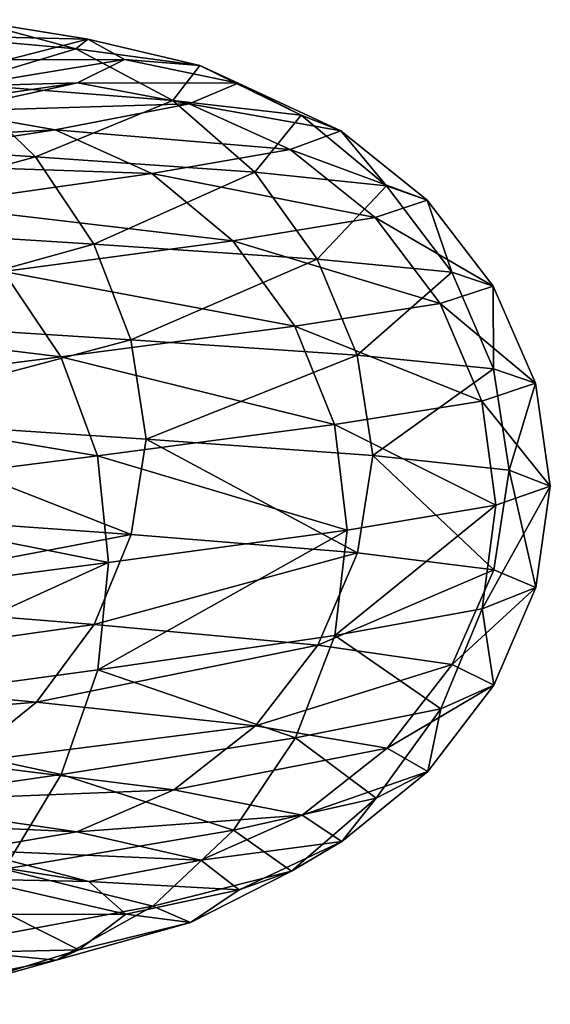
# Model space of a CAD drawing. Header units: metres. Extents: x -80 to 80, y -455 to 95.
# Tile 329 of 656: x 15.98 to 19, y -165.6 to -160. Entities that reach past the tile are written whole.
import ezdxf

# ---------------------------------------------------------------- set-up
doc = ezdxf.new("R2010")
doc.units = ezdxf.units.M
doc.layers.add('solid_501010_k_01_02', color=7, linetype='CONTINUOUS')

msp = doc.modelspace()

# ---------------------------------------------------------------- linework, layer by layer
at = {"layer": 'solid_501010_k_01_02'}
for points in [[(15.689639, -159.998779, 1134.106812), (16.30023, -160.164215, 1133.922974), (15.128102, -160.058014, 1131.197266)], [(15.689639, -159.998779, 1134.106812), (16.368422, -160.110397, 1136.886719), (16.30023, -160.164215, 1133.922974)], [(15.711555, -160.094162, 1136.990967), (16.368422, -160.110397, 1136.886719), (15.689639, -159.998779, 1134.106812)], [(15.128102, -160.058014, 1131.197266), (16.30023, -160.164215, 1133.922974), (15.6415, -160.363495, 1130.965088)], [(15.711555, -160.094162, 1136.990967), (15.912574, -160.227661, 1139.734863), (16.368422, -160.110397, 1136.886719)], [(15.912574, -160.227661, 1139.734863), (16.577845, -160.22583, 1139.741577), (16.368422, -160.110397, 1136.886719)], [(16.368422, -160.110397, 1136.886719), (17.005428, -160.260162, 1136.807373), (16.30023, -160.164215, 1133.922974)], [(16.368422, -160.110397, 1136.886719), (16.577845, -160.22583, 1139.741577), (17.005428, -160.260162, 1136.807373)], [(16.30023, -160.164215, 1133.922974), (16.853403, -160.457993, 1133.779907), (15.6415, -160.363495, 1130.965088)], [(16.30023, -160.164215, 1133.922974), (17.005428, -160.260162, 1136.807373), (16.853403, -160.457993, 1133.779907)], [(15.656108, -160.377289, 1142.475342), (16.310656, -160.358063, 1142.592773), (16.577845, -160.22583, 1139.741577)], [(15.912574, -160.227661, 1139.734863), (15.656108, -160.377289, 1142.475342), (16.577845, -160.22583, 1139.741577)], [(16.577845, -160.22583, 1139.741577), (16.310656, -160.358063, 1142.592773), (17.223, -160.360123, 1139.769653)], [(16.577845, -160.22583, 1139.741577), (17.223, -160.360123, 1139.769653), (17.005428, -160.260162, 1136.807373)], [(17.005428, -160.260162, 1136.807373), (17.582535, -160.542099, 1136.759033), (16.853403, -160.457993, 1133.779907)], [(17.005428, -160.260162, 1136.807373), (17.223, -160.360123, 1139.769653), (17.582535, -160.542099, 1136.759033)], [(15.6415, -160.363495, 1130.965088), (16.072565, -160.779465, 1130.796143), (14.364773, -160.666885, 1128.155396)], [(14.952085, -160.554779, 1145.135986), (15.577198, -160.519318, 1145.360962), (16.310656, -160.358063, 1142.592773)], [(15.656108, -160.377289, 1142.475342), (14.952085, -160.554779, 1145.135986), (16.310656, -160.358063, 1142.592773)], [(16.310656, -160.358063, 1142.592773), (15.577198, -160.519318, 1145.360962), (16.945414, -160.477509, 1142.728394)], [(15.6415, -160.363495, 1130.965088), (16.853403, -160.457993, 1133.779907), (16.072565, -160.779465, 1130.796143)], [(16.310656, -160.358063, 1142.592773), (16.945414, -160.477509, 1142.728394), (17.223, -160.360123, 1139.769653)], [(17.223, -160.360123, 1139.769653), (16.945414, -160.477509, 1142.728394), (17.807489, -160.630463, 1139.818604)], [(17.223, -160.360123, 1139.769653), (17.807489, -160.630463, 1139.818604), (17.582535, -160.542099, 1136.759033)], [(15.577198, -160.519318, 1145.360962), (16.183413, -160.624985, 1145.600708), (16.945414, -160.477509, 1142.728394)], [(16.853403, -160.457993, 1133.779907), (17.317869, -160.86676, 1133.685913), (16.072565, -160.779465, 1130.796143)], [(16.945414, -160.477509, 1142.728394), (16.183413, -160.624985, 1145.600708), (17.520483, -160.736832, 1142.874512)], [(16.853403, -160.457993, 1133.779907), (17.582535, -160.542099, 1136.759033), (17.317869, -160.86676, 1133.685913)], [(16.945414, -160.477509, 1142.728394), (17.520483, -160.736832, 1142.874512), (17.807489, -160.630463, 1139.818604)], [(15.577198, -160.519318, 1145.360962), (14.394981, -160.720596, 1147.96814), (16.183413, -160.624985, 1145.600708)], [(17.582535, -160.542099, 1136.759033), (18.067093, -160.943741, 1136.744385), (17.317869, -160.86676, 1133.685913)], [(17.582535, -160.542099, 1136.759033), (17.807489, -160.630463, 1139.818604), (18.067093, -160.943741, 1136.744385)], [(14.364773, -160.666885, 1128.155396), (16.072565, -160.779465, 1130.796143), (14.659688, -161.165787, 1128.002441)], [(14.394981, -160.720596, 1147.96814), (14.955188, -160.813919, 1148.305908), (16.183413, -160.624985, 1145.600708)], [(16.183413, -160.624985, 1145.600708), (14.955188, -160.813919, 1148.305908), (16.732622, -160.874176, 1145.841187)], [(16.183413, -160.624985, 1145.600708), (16.732622, -160.874176, 1145.841187), (17.520483, -160.736832, 1142.874512)], [(17.807489, -160.630463, 1139.818604), (17.520483, -160.736832, 1142.874512), (18.298248, -161.025238, 1139.88562)], [(17.807489, -160.630463, 1139.818604), (18.298248, -161.025238, 1139.88562), (18.067093, -160.943741, 1136.744385)], [(16.072565, -160.779465, 1130.796143), (16.402542, -161.275742, 1130.695313), (14.659688, -161.165787, 1128.002441)], [(16.072565, -160.779465, 1130.796143), (17.317869, -160.86676, 1133.685913), (16.402542, -161.275742, 1130.695313)], [(17.520483, -160.736832, 1142.874512), (16.732622, -160.874176, 1145.841187), (18.003332, -161.125229, 1143.023193)], [(17.520483, -160.736832, 1142.874512), (18.003332, -161.125229, 1143.023193), (18.298248, -161.025238, 1139.88562)], [(14.955188, -160.813919, 1148.305908), (15.462716, -161.054153, 1148.63501), (16.732622, -160.874176, 1145.841187)], [(16.732622, -160.874176, 1145.841187), (15.462716, -161.054153, 1148.63501), (17.193758, -161.256851, 1146.068848)], [(17.317869, -160.86676, 1133.685913), (17.673412, -161.360535, 1133.642212), (16.402542, -161.275742, 1130.695313)], [(16.732622, -160.874176, 1145.841187), (17.193758, -161.256851, 1146.068848), (18.003332, -161.125229, 1143.023193)], [(17.317869, -160.86676, 1133.685913), (18.067093, -160.943741, 1136.744385), (17.673412, -161.360535, 1133.642212)], [(18.067093, -160.943741, 1136.744385), (18.438019, -161.435211, 1136.761475), (17.673412, -161.360535, 1133.642212)], [(18.067093, -160.943741, 1136.744385), (18.298248, -161.025238, 1139.88562), (18.438019, -161.435211, 1136.761475)], [(15.462716, -161.054153, 1148.63501), (15.888855, -161.431915, 1148.937012), (17.193758, -161.256851, 1146.068848)], [(18.298248, -161.025238, 1139.88562), (18.003332, -161.125229, 1143.023193), (18.67392, -161.514694, 1139.96521)], [(18.298248, -161.025238, 1139.88562), (18.67392, -161.514694, 1139.96521), (18.438019, -161.435211, 1136.761475)], [(18.003332, -161.125229, 1143.023193), (17.193758, -161.256851, 1146.068848), (18.372948, -161.613052, 1143.165161)], [(18.003332, -161.125229, 1143.023193), (18.372948, -161.613052, 1143.165161), (18.67392, -161.514694, 1139.96521)], [(14.659688, -161.165787, 1128.002441), (16.402542, -161.275742, 1130.695313), (14.848289, -161.709351, 1127.940674)], [(16.402542, -161.275742, 1130.695313), (16.613565, -161.821075, 1130.666504), (14.848289, -161.709351, 1127.940674)], [(17.193758, -161.256851, 1146.068848), (15.888855, -161.431915, 1148.937012), (17.546755, -161.743439, 1146.271362)], [(16.402542, -161.275742, 1130.695313), (17.673412, -161.360535, 1133.642212), (16.613565, -161.821075, 1130.666504)], [(17.193758, -161.256851, 1146.068848), (17.546755, -161.743439, 1146.271362), (18.372948, -161.613052, 1143.165161)], [(17.673412, -161.360535, 1133.642212), (17.900787, -161.90802, 1133.650024), (16.613565, -161.821075, 1130.666504)], [(17.673412, -161.360535, 1133.642212), (18.438019, -161.435211, 1136.761475), (17.900787, -161.90802, 1133.650024)], [(15.888855, -161.431915, 1148.937012), (14.129873, -161.660141, 1151.549194), (16.215059, -161.917725, 1149.196167)], [(15.888855, -161.431915, 1148.937012), (16.215059, -161.917725, 1149.196167), (17.546755, -161.743439, 1146.271362)], [(18.438019, -161.435211, 1136.761475), (18.67523, -161.985214, 1136.807983), (17.900787, -161.90802, 1133.650024)], [(18.438019, -161.435211, 1136.761475), (18.67392, -161.514694, 1139.96521), (18.67523, -161.985214, 1136.807983)], [(18.67392, -161.514694, 1139.96521), (18.372948, -161.613052, 1143.165161), (18.914165, -162.067505, 1140.051758)], [(18.67392, -161.514694, 1139.96521), (18.914165, -162.067505, 1140.051758), (18.67523, -161.985214, 1136.807983)], [(18.372948, -161.613052, 1143.165161), (17.546755, -161.743439, 1146.271362), (18.609322, -162.1689, 1143.291382)], [(18.372948, -161.613052, 1143.165161), (18.609322, -162.1689, 1143.291382), (18.914165, -162.067505, 1140.051758)], [(14.129873, -161.660141, 1151.549194), (14.419966, -162.145599, 1151.859741), (16.215059, -161.917725, 1149.196167)], [(14.848289, -161.709351, 1127.940674), (16.613565, -161.821075, 1130.666504), (14.929957, -162.267166, 1127.996948)], [(17.546755, -161.743439, 1146.271362), (16.215059, -161.917725, 1149.196167), (17.772499, -162.302475, 1146.436035)], [(17.546755, -161.743439, 1146.271362), (17.772499, -162.302475, 1146.436035), (18.609322, -162.1689, 1143.291382)], [(16.613565, -161.821075, 1130.666504), (16.701569, -162.384827, 1130.740234), (14.929957, -162.267166, 1127.996948)], [(16.613565, -161.821075, 1130.666504), (17.900787, -161.90802, 1133.650024), (16.701569, -162.384827, 1130.740234)], [(17.900787, -161.90802, 1133.650024), (17.989389, -162.478287, 1133.73645), (16.701569, -162.384827, 1130.740234)], [(17.900787, -161.90802, 1133.650024), (18.67523, -161.985214, 1136.807983), (17.989389, -162.478287, 1133.73645)], [(16.215059, -161.917725, 1149.196167), (14.419966, -162.145599, 1151.859741), (16.423672, -162.47998, 1149.397095)], [(16.215059, -161.917725, 1149.196167), (16.423672, -162.47998, 1149.397095), (17.772499, -162.302475, 1146.436035)], [(18.67523, -161.985214, 1136.807983), (18.763895, -162.56279, 1136.915283), (17.989389, -162.478287, 1133.73645)], [(18.67523, -161.985214, 1136.807983), (18.914165, -162.067505, 1140.051758), (18.763895, -162.56279, 1136.915283)], [(18.914165, -162.067505, 1140.051758), (18.609322, -162.1689, 1143.291382), (18.998402, -162.652328, 1140.161865)], [(18.914165, -162.067505, 1140.051758), (18.998402, -162.652328, 1140.161865), (18.763895, -162.56279, 1136.915283)], [(14.419966, -162.145599, 1151.859741), (14.605483, -162.711029, 1152.09314), (16.423672, -162.47998, 1149.397095)], [(18.609322, -162.1689, 1143.291382), (17.772499, -162.302475, 1146.436035), (18.687979, -162.761536, 1143.417969)], [(18.609322, -162.1689, 1143.291382), (18.687979, -162.761536, 1143.417969), (18.998402, -162.652328, 1140.161865)], [(14.929957, -162.267166, 1127.996948), (16.615158, -162.928635, 1130.838745), (14.849712, -162.800964, 1128.113281)], [(14.929957, -162.267166, 1127.996948), (16.701569, -162.384827, 1130.740234), (16.615158, -162.928635, 1130.838745)], [(17.772499, -162.302475, 1146.436035), (16.423672, -162.47998, 1149.397095), (17.844101, -162.902679, 1146.572754)], [(17.772499, -162.302475, 1146.436035), (17.844101, -162.902679, 1146.572754), (18.687979, -162.761536, 1143.417969)], [(16.701569, -162.384827, 1130.740234), (17.902502, -163.033051, 1133.821899), (16.615158, -162.928635, 1130.838745)], [(16.701569, -162.384827, 1130.740234), (17.989389, -162.478287, 1133.73645), (17.902502, -163.033051, 1133.821899)], [(16.423672, -162.47998, 1149.397095), (14.605483, -162.711029, 1152.09314), (16.487341, -163.087357, 1149.541626)], [(16.423672, -162.47998, 1149.397095), (16.487341, -163.087357, 1149.541626), (17.844101, -162.902679, 1146.572754)], [(17.989389, -162.478287, 1133.73645), (18.677019, -163.128723, 1136.979736), (17.902502, -163.033051, 1133.821899)], [(17.989389, -162.478287, 1133.73645), (18.763895, -162.56279, 1136.915283), (18.677019, -163.128723, 1136.979736)], [(18.763895, -162.56279, 1136.915283), (18.915977, -163.230011, 1140.223145), (18.677019, -163.128723, 1136.979736)], [(18.763895, -162.56279, 1136.915283), (18.998402, -162.652328, 1140.161865), (18.915977, -163.230011, 1140.223145)], [(18.998402, -162.652328, 1140.161865), (18.611105, -163.350372, 1143.462524), (18.915977, -163.230011, 1140.223145)], [(18.998402, -162.652328, 1140.161865), (18.687979, -162.761536, 1143.417969), (18.611105, -163.350372, 1143.462524)], [(14.605483, -162.711029, 1152.09314), (14.656354, -163.3255, 1152.24939), (16.487341, -163.087357, 1149.541626)], [(14.849712, -162.800964, 1128.113281), (16.615158, -162.928635, 1130.838745), (14.662367, -163.299088, 1128.339966)], [(18.687979, -162.761536, 1143.417969), (17.7742, -163.502365, 1146.606689), (18.611105, -163.350372, 1143.462524)], [(18.687979, -162.761536, 1143.417969), (17.844101, -162.902679, 1146.572754), (17.7742, -163.502365, 1146.606689)], [(17.844101, -162.902679, 1146.572754), (16.425245, -163.69722, 1149.566772), (17.7742, -163.502365, 1146.606689)], [(17.844101, -162.902679, 1146.572754), (16.487341, -163.087357, 1149.541626), (16.425245, -163.69722, 1149.566772)], [(16.615158, -162.928635, 1130.838745), (16.40554, -163.439819, 1131.031738), (14.662367, -163.299088, 1128.339966)], [(16.615158, -162.928635, 1130.838745), (17.902502, -163.033051, 1133.821899), (16.40554, -163.439819, 1131.031738)], [(17.902502, -163.033051, 1133.821899), (17.676643, -163.558304, 1133.978149), (16.40554, -163.439819, 1131.031738)], [(17.902502, -163.033051, 1133.821899), (18.677019, -163.128723, 1136.979736), (17.676643, -163.558304, 1133.978149)], [(16.487341, -163.087357, 1149.541626), (14.606882, -163.944061, 1152.261841), (16.425245, -163.69722, 1149.566772)], [(16.487341, -163.087357, 1149.541626), (14.656354, -163.3255, 1152.24939), (14.606882, -163.944061, 1152.261841)], [(18.677019, -163.128723, 1136.979736), (18.441389, -163.66864, 1137.096802), (17.676643, -163.558304, 1133.978149)], [(18.677019, -163.128723, 1136.979736), (18.915977, -163.230011, 1140.223145), (18.441389, -163.66864, 1137.096802)], [(18.915977, -163.230011, 1140.223145), (18.677334, -163.78476, 1140.300049), (18.441389, -163.66864, 1137.096802)], [(18.915977, -163.230011, 1140.223145), (18.611105, -163.350372, 1143.462524), (18.677334, -163.78476, 1140.300049)], [(14.662367, -163.299088, 1128.339966), (16.40554, -163.439819, 1131.031738), (14.368534, -163.726761, 1128.639526)], [(18.611105, -163.350372, 1143.462524), (17.7742, -163.502365, 1146.606689), (18.376307, -163.919708, 1143.499146)], [(18.611105, -163.350372, 1143.462524), (18.376307, -163.919708, 1143.499146), (18.677334, -163.78476, 1140.300049)], [(16.40554, -163.439819, 1131.031738), (16.076773, -163.882568, 1131.278687), (14.368534, -163.726761, 1128.639526)], [(16.40554, -163.439819, 1131.031738), (17.676643, -163.558304, 1133.978149), (16.076773, -163.882568, 1131.278687)], [(17.7742, -163.502365, 1146.606689), (16.425245, -163.69722, 1149.566772), (17.549961, -164.085617, 1146.604248)], [(17.7742, -163.502365, 1146.606689), (17.549961, -164.085617, 1146.604248), (18.376307, -163.919708, 1143.499146)], [(17.676643, -163.558304, 1133.978149), (17.322403, -164.017212, 1134.167358), (16.076773, -163.882568, 1131.278687)], [(17.676643, -163.558304, 1133.978149), (18.441389, -163.66864, 1137.096802), (17.322403, -164.017212, 1134.167358)], [(16.425245, -163.69722, 1149.566772), (14.606882, -163.944061, 1152.261841), (16.218023, -164.29335, 1149.527466)], [(16.425245, -163.69722, 1149.566772), (16.218023, -164.29335, 1149.527466), (17.549961, -164.085617, 1146.604248)], [(18.441389, -163.66864, 1137.096802), (18.071823, -164.144272, 1137.224976), (17.322403, -164.017212, 1134.167358)], [(18.441389, -163.66864, 1137.096802), (18.677334, -163.78476, 1140.300049), (18.071823, -164.144272, 1137.224976)], [(14.368534, -163.726761, 1128.639526), (16.076773, -163.882568, 1131.278687), (13.984177, -164.056473, 1128.995605)], [(18.677334, -163.78476, 1140.300049), (18.30304, -164.277222, 1140.365234), (18.071823, -164.144272, 1137.224976)], [(18.677334, -163.78476, 1140.300049), (18.376307, -163.919708, 1143.499146), (18.30304, -164.277222, 1140.365234)], [(16.076773, -163.882568, 1131.278687), (15.646721, -164.228409, 1131.566162), (13.984177, -164.056473, 1128.995605)], [(16.076773, -163.882568, 1131.278687), (17.322403, -164.017212, 1134.167358), (15.646721, -164.228409, 1131.566162)], [(18.376307, -163.919708, 1143.499146), (17.549961, -164.085617, 1146.604248), (18.008045, -164.428604, 1143.501465)], [(18.376307, -163.919708, 1143.499146), (18.008045, -164.428604, 1143.501465), (18.30304, -164.277222, 1140.365234)], [(14.606882, -163.944061, 1152.261841), (14.422601, -164.551697, 1152.188721), (16.218023, -164.29335, 1149.527466)], [(17.322403, -164.017212, 1134.167358), (16.85903, -164.380249, 1134.379395), (15.646721, -164.228409, 1131.566162)], [(17.322403, -164.017212, 1134.167358), (18.071823, -164.144272, 1137.224976), (16.85903, -164.380249, 1134.379395)], [(17.549961, -164.085617, 1146.604248), (16.218023, -164.29335, 1149.527466), (17.198259, -164.610123, 1146.545532)], [(17.549961, -164.085617, 1146.604248), (17.198259, -164.610123, 1146.545532), (18.008045, -164.428604, 1143.501465)], [(18.071823, -164.144272, 1137.224976), (17.588404, -164.525055, 1137.357056), (16.85903, -164.380249, 1134.379395)], [(18.071823, -164.144272, 1137.224976), (18.30304, -164.277222, 1140.365234), (17.588404, -164.525055, 1137.357056)], [(15.646721, -164.228409, 1131.566162), (16.85903, -164.380249, 1134.379395), (15.134099, -164.449966, 1131.880249)], [(16.218023, -164.29335, 1149.527466), (14.422601, -164.551697, 1152.188721), (15.893015, -164.832169, 1149.411133)], [(16.218023, -164.29335, 1149.527466), (15.893015, -164.832169, 1149.411133), (17.198259, -164.610123, 1146.545532)], [(18.30304, -164.277222, 1140.365234), (17.813435, -164.675751, 1140.415283), (17.588404, -164.525055, 1137.357056)], [(18.30304, -164.277222, 1140.365234), (18.008045, -164.428604, 1143.501465), (17.813435, -164.675751, 1140.415283)], [(16.85903, -164.380249, 1134.379395), (16.30669, -164.619156, 1134.60376), (15.134099, -164.449966, 1131.880249)], [(16.85903, -164.380249, 1134.379395), (17.588404, -164.525055, 1137.357056), (16.30669, -164.619156, 1134.60376)], [(18.008045, -164.428604, 1143.501465), (17.198259, -164.610123, 1146.545532), (17.526333, -164.844391, 1143.46936)], [(18.008045, -164.428604, 1143.501465), (17.526333, -164.844391, 1143.46936), (17.813435, -164.675751, 1140.415283)], [(15.134099, -164.449966, 1131.880249), (16.30669, -164.619156, 1134.60376), (14.567808, -164.537506, 1132.204224)], [(16.30669, -164.619156, 1134.60376), (15.696524, -164.723389, 1134.828857), (14.567808, -164.537506, 1132.204224)], [(17.588404, -164.525055, 1137.357056), (17.012167, -164.781769, 1137.486328), (16.30669, -164.619156, 1134.60376)], [(17.588404, -164.525055, 1137.357056), (17.813435, -164.675751, 1140.415283), (17.012167, -164.781769, 1137.486328)], [(16.30669, -164.619156, 1134.60376), (17.012167, -164.781769, 1137.486328), (15.696524, -164.723389, 1134.828857)], [(17.198259, -164.610123, 1146.545532), (15.893015, -164.832169, 1149.411133), (16.738209, -165.042175, 1146.433472)], [(17.198259, -164.610123, 1146.545532), (16.738209, -165.042175, 1146.433472), (17.526333, -164.844391, 1143.46936)], [(16.375603, -164.903061, 1137.606323), (15.718738, -164.889389, 1137.710938), (15.066897, -164.694168, 1135.041748)], [(15.696524, -164.723389, 1134.828857), (16.375603, -164.903061, 1137.606323), (15.066897, -164.694168, 1135.041748)], [(17.813435, -164.675751, 1140.415283), (17.229826, -164.950195, 1140.446655), (17.012167, -164.781769, 1137.486328)], [(17.813435, -164.675751, 1140.415283), (17.526333, -164.844391, 1143.46936), (17.229826, -164.950195, 1140.446655)], [(17.012167, -164.781769, 1137.486328), (16.375603, -164.903061, 1137.606323), (15.696524, -164.723389, 1134.828857)], [(17.012167, -164.781769, 1137.486328), (17.229826, -164.950195, 1140.446655), (16.375603, -164.903061, 1137.606323)], [(15.893015, -164.832169, 1149.411133), (15.467878, -165.279068, 1149.223999), (16.738209, -165.042175, 1146.433472)], [(17.526333, -164.844391, 1143.46936), (16.738209, -165.042175, 1146.433472), (16.952129, -165.135971, 1143.402954)], [(17.526333, -164.844391, 1143.46936), (16.952129, -165.135971, 1143.402954), (17.229826, -164.950195, 1140.446655)], [(16.585117, -165.088394, 1140.458618), (15.919847, -165.090057, 1140.452026), (15.718738, -164.889389, 1137.710938)], [(16.375603, -164.903061, 1137.606323), (16.585117, -165.088394, 1140.458618), (15.718738, -164.889389, 1137.710938)], [(17.229826, -164.950195, 1140.446655), (16.585117, -165.088394, 1140.458618), (16.375603, -164.903061, 1137.606323)], [(17.229826, -164.950195, 1140.446655), (16.952129, -165.135971, 1143.402954), (16.585117, -165.088394, 1140.458618)], [(16.738209, -165.042175, 1146.433472), (15.467878, -165.279068, 1149.223999), (16.189827, -165.349838, 1146.272217)], [(16.738209, -165.042175, 1146.433472), (16.189827, -165.349838, 1146.272217), (16.952129, -165.135971, 1143.402954)], [(16.317812, -165.290436, 1143.307007), (15.663263, -165.306763, 1143.189209), (15.919847, -165.090057, 1140.452026)], [(16.585117, -165.088394, 1140.458618), (16.317812, -165.290436, 1143.307007), (15.919847, -165.090057, 1140.452026)], [(16.952129, -165.135971, 1143.402954), (16.317812, -165.290436, 1143.307007), (16.585117, -165.088394, 1140.458618)], [(16.952129, -165.135971, 1143.402954), (16.189827, -165.349838, 1146.272217), (16.317812, -165.290436, 1143.307007)], [(15.467878, -165.279068, 1149.223999), (14.961115, -165.601303, 1148.973267), (16.189827, -165.349838, 1146.272217)], [(16.317812, -165.290436, 1143.307007), (15.584032, -165.519455, 1146.071533), (15.663263, -165.306763, 1143.189209)], [(16.189827, -165.349838, 1146.272217), (15.584032, -165.519455, 1146.071533), (16.317812, -165.290436, 1143.307007)], [(16.189827, -165.349838, 1146.272217), (14.961115, -165.601303, 1148.973267), (15.584032, -165.519455, 1146.071533)]]:
    msp.add_3dface(points, dxfattribs=at)

doc.saveas('drawing.dxf')
